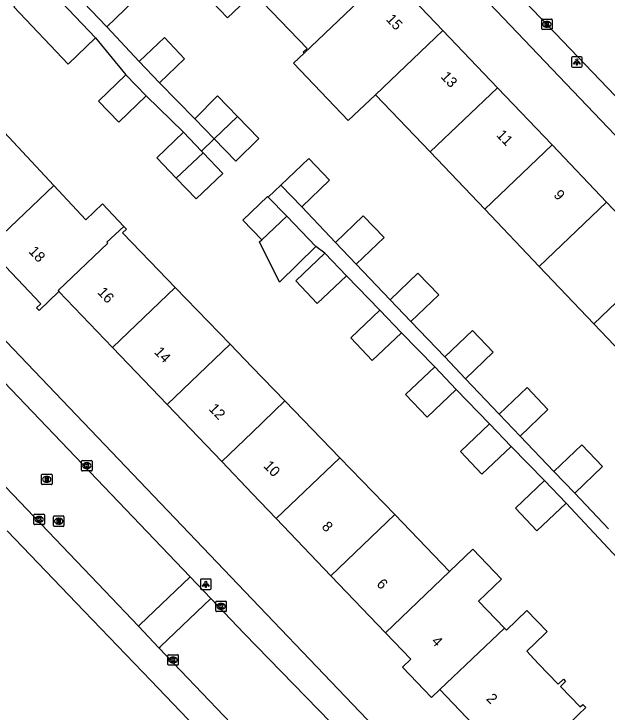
# Model space of a CAD drawing. Extents: x 159353 to 160616, y 385893 to 387321.
# Drawn here: x 159977.2 to 160033.9, y 386385.9 to 386452.7 of the extents above; entities that cross this region are included whole.
import ezdxf

# ---------------------------------------------------------------- set-up
doc = ezdxf.new("R2010")
doc.units = 0
for name, color, linetype in [('IMGEO_Kolk', 7, 'Continuous'), ('IMGEO_Lichtpunt', 7, 'Continuous'), ('IMGEO_Pand', 7, 'Continuous'), ('IMGEO_Pand_nummerreeks', 7, 'Continuous'), ('IMGEO_Rijbaan_lokaal_open', 7, 'Continuous'), ('IMGEO_Rioolput', 7, 'Continuous'), ('IMGEO_Voetpad_open', 7, 'Continuous')]:
    doc.layers.add(name, color=color, linetype=linetype)

msp = doc.modelspace()

# ---------------------------------------------------------------- linework, layer by layer
at = {"layer": 'IMGEO_Kolk'}
for p, q in [((160027.692, 386451.246), (160027.692, 386452.098)), ((160027.767, 386452.172), (160028.619, 386452.172)), ((160028.693, 386452.098), (160028.693, 386451.246)), ((160028.203, 386451.392), (160028.178, 386451.392)), ((160028.18, 386451.952), (160028.205, 386451.952)), ((160028.619, 386451.172), (160027.767, 386451.172)), ((159983.684, 386409.049), (159983.684, 386409.901)), ((159983.759, 386409.975), (159984.611, 386409.975)), ((159984.172, 386409.755), (159984.197, 386409.755)), ((159984.685, 386409.901), (159984.685, 386409.049)), ((159984.611, 386408.975), (159983.759, 386408.975)), ((159984.195, 386409.195), (159984.17, 386409.195)), ((159979.128, 386403.92), (159979.128, 386404.772)), ((159979.203, 386404.846), (159980.055, 386404.846)), ((159980.129, 386404.772), (159980.129, 386403.92)), ((159979.639, 386404.066), (159979.614, 386404.066)), ((159979.616, 386404.626), (159979.641, 386404.626)), ((159980.055, 386403.846), (159979.203, 386403.846)), ((159996.528, 386395.604), (159996.528, 386396.456)), ((159996.603, 386396.53), (159997.455, 386396.53)), ((159997.016, 386396.31), (159997.041, 386396.31)), ((159997.529, 386396.456), (159997.529, 386395.604)), ((159997.455, 386395.53), (159996.603, 386395.53)), ((159997.039, 386395.75), (159997.014, 386395.75)), ((159991.932, 386390.488), (159991.932, 386391.34)), ((159992.007, 386391.414), (159992.859, 386391.414)), ((159992.933, 386391.34), (159992.933, 386390.488)), ((159992.42, 386391.194), (159992.445, 386391.194)), ((159992.859, 386390.414), (159992.007, 386390.414)), ((159992.443, 386390.634), (159992.418, 386390.634))]:
    msp.add_line(p, q, dxfattribs=at)
for points in [[(160027.692, 386451.246), (160027.692, 386452.098)], [(160027.767, 386452.172), (160028.619, 386452.172)], [(160028.693, 386452.098), (160028.693, 386451.246)], [(160028.013, 386451.872), (160028.136, 386451.872), (160028.136, 386451.721), (160028.266, 386451.872), (160028.43, 386451.872), (160028.284, 386451.721), (160028.437, 386451.472), (160028.285, 386451.472), (160028.2, 386451.636), (160028.136, 386451.569), (160028.136, 386451.472), (160028.013, 386451.472), (160028.013, 386451.872)], [(160028.619, 386451.172), (160027.767, 386451.172)], [(159983.684, 386409.049), (159983.684, 386409.901)], [(159983.759, 386409.975), (159984.611, 386409.975)], [(159984.005, 386409.675), (159984.128, 386409.675), (159984.128, 386409.524), (159984.258, 386409.675), (159984.422, 386409.675), (159984.276, 386409.524), (159984.429, 386409.275), (159984.277, 386409.275), (159984.192, 386409.439), (159984.128, 386409.372), (159984.128, 386409.275), (159984.005, 386409.275), (159984.005, 386409.675)], [(159984.685, 386409.901), (159984.685, 386409.049)], [(159984.611, 386408.975), (159983.759, 386408.975)], [(159979.128, 386403.92), (159979.128, 386404.772)], [(159979.203, 386404.846), (159980.055, 386404.846)], [(159980.129, 386404.772), (159980.129, 386403.92)], [(159979.449, 386404.546), (159979.572, 386404.546), (159979.572, 386404.395), (159979.702, 386404.546), (159979.866, 386404.546), (159979.72, 386404.395), (159979.873, 386404.146), (159979.721, 386404.146), (159979.636, 386404.31), (159979.572, 386404.243), (159979.572, 386404.146), (159979.449, 386404.146), (159979.449, 386404.546)], [(159980.055, 386403.846), (159979.203, 386403.846)], [(159996.528, 386395.604), (159996.528, 386396.456)], [(159996.603, 386396.53), (159997.455, 386396.53)], [(159996.849, 386396.23), (159996.972, 386396.23), (159996.972, 386396.079), (159997.102, 386396.23), (159997.266, 386396.23), (159997.12, 386396.079), (159997.273, 386395.83), (159997.121, 386395.83), (159997.036, 386395.994), (159996.972, 386395.927), (159996.972, 386395.83), (159996.849, 386395.83), (159996.849, 386396.23)], [(159997.529, 386396.456), (159997.529, 386395.604)], [(159997.455, 386395.53), (159996.603, 386395.53)], [(159991.932, 386390.488), (159991.932, 386391.34)], [(159992.007, 386391.414), (159992.859, 386391.414)], [(159992.933, 386391.34), (159992.933, 386390.488)], [(159992.253, 386391.114), (159992.376, 386391.114), (159992.376, 386390.963), (159992.506, 386391.114), (159992.67, 386391.114), (159992.524, 386390.963), (159992.677, 386390.714), (159992.525, 386390.714), (159992.44, 386390.878), (159992.376, 386390.811), (159992.376, 386390.714), (159992.253, 386390.714), (159992.253, 386391.114)], [(159992.859, 386390.414), (159992.007, 386390.414)]]:
    msp.add_lwpolyline(points, dxfattribs=at)
for centre, start, end in [((160027.769, 386452.096), 91.55205, 178.44795), ((160027.769, 386452.096), 91.55205, 178.44795), ((160028.617, 386452.096), 1.55205, 88.44795), ((160028.617, 386452.096), 1.55205, 88.44795), ((160027.769, 386451.248), 181.55205, 268.44795), ((160027.769, 386451.248), 181.55205, 268.44795), ((160028.617, 386451.248), 271.55205, 358.44795), ((160028.617, 386451.248), 271.55205, 358.44795), ((159983.761, 386409.899), 91.55205, 178.44795), ((159983.761, 386409.899), 91.55205, 178.44795), ((159984.609, 386409.899), 1.55205, 88.44795), ((159984.609, 386409.899), 1.55205, 88.44795), ((159983.761, 386409.051), 181.55205, 268.44795), ((159983.761, 386409.051), 181.55205, 268.44795), ((159984.609, 386409.051), 271.55205, 358.44795), ((159984.609, 386409.051), 271.55205, 358.44795), ((159979.205, 386404.77), 91.55205, 178.44795), ((159979.205, 386404.77), 91.55205, 178.44795), ((159980.053, 386404.77), 1.55205, 88.44795), ((159980.053, 386404.77), 1.55205, 88.44795), ((159979.205, 386403.922), 181.55205, 268.44795), ((159979.205, 386403.922), 181.55205, 268.44795), ((159980.053, 386403.922), 271.55205, 358.44795), ((159980.053, 386403.922), 271.55205, 358.44795), ((159996.605, 386396.454), 91.55205, 178.44795), ((159996.605, 386396.454), 91.55205, 178.44795), ((159997.453, 386396.454), 1.55205, 88.44795), ((159997.453, 386396.454), 1.55205, 88.44795), ((159996.605, 386395.606), 181.55205, 268.44795), ((159996.605, 386395.606), 181.55205, 268.44795), ((159997.453, 386395.606), 271.55205, 358.44795), ((159997.453, 386395.606), 271.55205, 358.44795), ((159992.009, 386391.338), 91.55205, 178.44795), ((159992.009, 386391.338), 91.55205, 178.44795), ((159992.857, 386391.338), 1.55205, 88.44795), ((159992.857, 386391.338), 1.55205, 88.44795), ((159992.009, 386390.49), 181.55205, 268.44795), ((159992.009, 386390.49), 181.55205, 268.44795), ((159992.857, 386390.49), 271.55205, 358.44795), ((159992.857, 386390.49), 271.55205, 358.44795)]:
    msp.add_arc(centre, 0.0765, start, end, dxfattribs=at)
for centre, major_axis, ratio, start_param, end_param in [((160028.179, 386451.672), (-0.387, 0.002), 0.722429, 4.712389, 7.853982), ((160028.204, 386451.672), (-0.39, 0.002), 0.717154, 1.570796, 4.712389), ((159984.171, 386409.475), (-0.387, 0.002), 0.722429, 4.712389, 7.853982), ((159984.196, 386409.475), (-0.39, 0.002), 0.717154, 1.570796, 4.712389), ((159979.615, 386404.346), (-0.387, 0.002), 0.722429, 4.712389, 7.853982), ((159979.64, 386404.346), (-0.39, 0.002), 0.717154, 1.570796, 4.712389), ((159997.015, 386396.03), (-0.387, 0.002), 0.722429, 4.712389, 7.853982), ((159997.04, 386396.03), (-0.39, 0.002), 0.717154, 1.570796, 4.712389), ((159992.419, 386390.914), (-0.387, 0.002), 0.722429, 4.712389, 7.853982), ((159992.444, 386390.914), (-0.39, 0.002), 0.717154, 1.570796, 4.712389)]:
    msp.add_ellipse(centre, major_axis=major_axis, ratio=ratio, start_param=start_param, end_param=end_param, dxfattribs=at)
at = {"layer": 'IMGEO_Lichtpunt'}
for p, q in [((160030.556, 386448.477), (160030.556, 386447.67)), ((160030.556, 386448.477), (160030.556, 386447.67)), ((160031.458, 386448.572), (160030.65, 386448.572)), ((160031.458, 386448.572), (160030.65, 386448.572)), ((160031.552, 386447.67), (160031.552, 386448.477)), ((160031.552, 386447.67), (160031.552, 386448.477)), ((160030.65, 386447.576), (160031.458, 386447.576)), ((160030.65, 386447.576), (160031.458, 386447.576)), ((159995.073, 386398.554), (159995.073, 386397.747)), ((159995.073, 386398.554), (159995.073, 386397.747)), ((159995.975, 386398.649), (159995.167, 386398.649)), ((159995.975, 386398.649), (159995.167, 386398.649)), ((159996.069, 386397.747), (159996.069, 386398.554)), ((159996.069, 386397.747), (159996.069, 386398.554)), ((159995.167, 386397.653), (159995.975, 386397.653)), ((159995.167, 386397.653), (159995.975, 386397.653))]:
    msp.add_line(p, q, dxfattribs=at)
for points in [[(160030.93, 386448.141), (160030.969, 386448.113), (160030.781, 386447.851), (160030.743, 386447.878), (160030.93, 386448.141)], [(160031.032, 386448.093), (160031.079, 386448.093), (160031.079, 386447.771), (160031.032, 386447.771), (160031.032, 386448.093)], [(160031.142, 386448.113), (160031.18, 386448.14), (160031.367, 386447.878), (160031.328, 386447.85), (160031.142, 386448.113)], [(159995.447, 386398.218), (159995.486, 386398.19), (159995.298, 386397.928), (159995.26, 386397.955), (159995.447, 386398.218)], [(159995.549, 386398.17), (159995.596, 386398.17), (159995.596, 386397.848), (159995.549, 386397.848), (159995.549, 386398.17)], [(159995.659, 386398.19), (159995.697, 386398.217), (159995.884, 386397.955), (159995.845, 386397.927), (159995.659, 386398.19)]]:
    msp.add_lwpolyline(points, dxfattribs=at)
for centre in [(160031.055, 386448.275), (159995.572, 386398.352)]:
    msp.add_circle(centre, 0.0994, dxfattribs=at)
for centre, start, end in [((160030.65, 386448.477), 90, 180), ((160030.65, 386448.477), 90, 180), ((160031.458, 386448.477), 0, 90), ((160031.458, 386448.477), 0, 90), ((160030.65, 386447.67), 180, 270), ((160030.65, 386447.67), 180, 270), ((160031.458, 386447.67), 270, 0), ((160031.458, 386447.67), 270, 360), ((159995.167, 386398.554), 90, 180), ((159995.167, 386398.554), 90, 180), ((159995.975, 386398.554), 0, 90), ((159995.975, 386398.554), 0, 90), ((159995.167, 386397.747), 180, 270), ((159995.167, 386397.747), 180, 270), ((159995.975, 386397.747), 270, 0), ((159995.975, 386397.747), 270, 360)]:
    msp.add_arc(centre, 0.0946, start, end, dxfattribs=at)
at = {"layer": 'IMGEO_Pand'}
for points in [[(160000.162, 386454.692), (160000, 386454.537), (159997.644, 386452.29), (159992.514, 386457.667), (159995.032, 386460.069)], [(159980.895, 386456.885), (159983.455, 386459.336), (159988.663, 386453.897), (159986.103, 386451.446)], [(159986.103, 386451.446), (159980.895, 386456.885)], [(160011.508, 386455.149), (160013.361, 386456.917), (160013.616, 386456.65), (160013.257, 386456.307), (160018.234, 386451.089)], [(159985.028, 386450.367), (159982.411, 386447.875), (159977.219, 386453.329), (159979.836, 386455.821)], [(159979.836, 386455.821), (159985.028, 386450.367)], [(160011.508, 386455.149), (160004.961, 386448.904)], [(160004.961, 386448.904), (160004.871, 386448.998), (160005.25, 386449.36), (160000.162, 386454.692)], [(160018.234, 386451.089), (160011.799, 386444.942)], [(160018.234, 386451.089), (160023.458, 386445.613)], [(159989.195, 386448.111), (159991.6, 386450.406), (159993.539, 386448.373), (159991.134, 386446.079)], [(160011.799, 386444.942), (160009.196, 386442.466), (160003.964, 386447.95), (160004.961, 386448.904)], [(159991.134, 386446.079), (159989.195, 386448.111)], [(159989.846, 386444.838), (159987.238, 386442.309), (159985.297, 386444.314), (159987.905, 386446.843)], [(159987.905, 386446.843), (159989.846, 386444.838)], [(160017.019, 386439.47), (160023.458, 386445.613)], [(160023.458, 386445.613), (160028.681, 386440.139)], [(159994.523, 386442.628), (159996.682, 386444.836), (159998.609, 386442.845)], [(160017.019, 386439.47), (160011.799, 386444.942)], [(159998.609, 386442.845), (160000.639, 386440.748), (159998.423, 386438.602), (159996.377, 386440.716)], [(159998.609, 386442.845), (159996.377, 386440.716)], [(159996.377, 386440.716), (159994.523, 386442.628)], [(159975.847, 386441.798), (159981.015, 386436.277)], [(159992.742, 386436.971), (159990.879, 386438.913), (159993.424, 386441.354)], [(159993.424, 386441.354), (159995.158, 386439.547)], [(160028.681, 386440.139), (160022.242, 386433.995)], [(160028.681, 386440.139), (160033.904, 386434.664)], [(159995.298, 386439.401), (159997.2, 386437.419), (159994.655, 386434.978), (159992.742, 386436.971)], [(159992.742, 386436.971), (159995.298, 386439.401)], [(159995.158, 386439.547), (159995.298, 386439.401)], [(160022.242, 386433.995), (160017.019, 386439.47)], [(160002.749, 386436.295), (160005.413, 386438.841), (160007.4, 386436.761), (160004.736, 386434.216)], [(159981.015, 386436.277), (159974.721, 386430.279)], [(159981.015, 386436.277), (159984.088, 386432.994), (159985.693, 386434.504), (159987.717, 386432.353)], [(160002.749, 386436.295), (160004.736, 386434.216)], [(160000.92, 386431.086), (159999.122, 386432.94), (160001.469, 386435.217), (160001.523, 386435.161)], [(160003.309, 386433.32), (160001.523, 386435.161)], [(160027.465, 386428.52), (160033.904, 386434.664)], [(160033.904, 386434.664), (160039.128, 386429.189)], [(160007.969, 386430.823), (160010.633, 386433.369), (160012.62, 386431.289), (160009.956, 386428.744)], [(160027.465, 386428.52), (160022.242, 386433.995)], [(160000.92, 386431.086), (160003.309, 386433.32)], [(160006.102, 386430.441), (160003.309, 386433.32)], [(159987.717, 386432.353), (159986.105, 386430.84), (159986.192, 386430.746), (159981.432, 386426.222), (159981.518, 386426.132)], [(159987.717, 386432.353), (159987.978, 386432.076), (159987.607, 386431.727), (159991.082, 386428.132), (159992.631, 386426.529)], [(160006.102, 386430.441), (160002.625, 386427.021), (160000.687, 386430.869), (160000.92, 386431.086)], [(160007.969, 386430.823), (160009.956, 386428.744)], [(159981.518, 386426.132), (159979.616, 386424.319), (159979.383, 386424.563), (159979.796, 386424.957), (159974.721, 386430.279)], [(160009.021, 386427.618), (160006.23, 386424.971), (160004.175, 386427.139), (160006.966, 386429.785)], [(160009.021, 386427.618), (160006.966, 386429.785)], [(160032.688, 386423.045), (160039.128, 386429.189)], [(160032.688, 386423.045), (160027.465, 386428.52)], [(160013.192, 386425.348), (160015.856, 386427.894), (160017.843, 386425.814), (160015.179, 386423.269)], [(159986.635, 386420.787), (159981.518, 386426.132)], [(159992.631, 386426.529), (159986.635, 386420.787)], [(159992.631, 386426.529), (159997.882, 386421.097)], [(160013.192, 386425.348), (160015.179, 386423.269)], [(160014.271, 386422.187), (160011.48, 386419.54), (160009.425, 386421.708), (160012.216, 386424.354)], [(160014.271, 386422.187), (160012.216, 386424.354)], [(160037.911, 386417.57), (160032.688, 386423.045)], [(160018.415, 386419.873), (160021.079, 386422.419), (160023.066, 386420.339), (160020.402, 386417.794)], [(159991.86, 386415.331), (159986.635, 386420.787)], [(159991.86, 386415.331), (159997.882, 386421.097)], [(159997.882, 386421.097), (160000, 386418.906), (160003.132, 386415.666)], [(160018.415, 386419.873), (160020.402, 386417.794)], [(160019.521, 386416.756), (160016.73, 386414.109), (160014.675, 386416.277), (160017.466, 386418.923)], [(160019.521, 386416.756), (160017.466, 386418.923)], [(160023.638, 386414.398), (160026.302, 386416.944), (160028.289, 386414.864), (160025.625, 386412.319)], [(160003.132, 386415.666), (160000, 386412.667), (159997.084, 386409.875)], [(160003.132, 386415.666), (160008.382, 386410.235)], [(159997.084, 386409.875), (159991.86, 386415.331)], [(160023.638, 386414.398), (160025.625, 386412.319)], [(160024.771, 386411.324), (160021.98, 386408.677), (160019.925, 386410.845), (160022.716, 386413.491)], [(160024.771, 386411.324), (160022.716, 386413.491)], [(160028.861, 386408.923), (160031.525, 386411.469), (160033.512, 386409.389), (160030.848, 386406.844)], [(160002.309, 386404.419), (160008.382, 386410.235)], [(160008.382, 386410.235), (160013.632, 386404.803)], [(160002.309, 386404.419), (160000, 386406.83), (159997.084, 386409.875)], [(160028.861, 386408.923), (160030.848, 386406.844)], [(160030.021, 386405.893), (160027.23, 386403.246), (160025.175, 386405.414), (160027.966, 386408.06)], [(160030.021, 386405.893), (160027.966, 386408.06)], [(160007.533, 386398.963), (160013.632, 386404.803)], [(160013.632, 386404.803), (160018.882, 386399.372)], [(160007.533, 386398.963), (160002.309, 386404.419)], [(160018.882, 386399.372), (160021.099, 386401.496), (160023.845, 386398.628), (160021.641, 386396.517), (160024.132, 386393.94)], [(160018.882, 386399.372), (160012.757, 386393.506)], [(160012.757, 386393.506), (160007.533, 386398.963)], [(160024.132, 386393.94), (160024.319, 386393.747), (160026.278, 386395.641), (160028.219, 386393.633), (160027.946, 386393.368), (160026.261, 386391.739), (160026.595, 386391.393), (160027.403, 386390.557), (160029.283, 386388.612), (160029.767, 386389.079), (160029.985, 386388.852), (160029.493, 386388.377), (160031.374, 386386.428), (160031.614, 386386.66), (160031.904, 386386.359), (160031.195, 386385.675), (160027.596, 386382.203), (160025.384, 386380.031), (160023.157, 386382.3), (160022.857, 386382.01), (160022.589, 386382.288), (160023.062, 386382.744), (160017.953, 386388.079)], [(160017.953, 386388.079), (160017.15, 386387.316), (160014.371, 386390.239), (160015.161, 386390.996), (160012.757, 386393.506)], [(160017.953, 386388.079), (160024.132, 386393.94)]]:
    msp.add_lwpolyline(points, dxfattribs=at)
at = {"layer": 'IMGEO_Rijbaan_lokaal_open'}
for points in [[(160061.731, 386416.584), (160044.724, 386434.375), (160023.271, 386456.824), (160008.562, 386472.269), (160002.196, 386478.595)], [(159994.081, 386398.847), (159978.987, 386414.631), (159966.776, 386427.371), (159959.001, 386435.485)], [(159989.116, 386394.139), (159985.901, 386397.504), (159964.882, 386419.488), (159955.677, 386429.094), (159954.005, 386430.807), (159953.939, 386430.875)], [(159994.081, 386398.847), (159989.256, 386394.273), (159989.116, 386394.139)], [(159996.058, 386396.78), (159994.081, 386398.847)], [(159991.089, 386392.074), (159991.224, 386392.203), (159996.058, 386396.78)], [(160018.135, 386374.037), (159999.244, 386393.448), (159996.058, 386396.78)], [(159991.089, 386392.074), (159989.116, 386394.139)], [(160007.837, 386374.531), (160001.445, 386381.234), (159991.089, 386392.074)]]:
    msp.add_lwpolyline(points, dxfattribs=at)
at = {"layer": 'IMGEO_Rioolput'}
for p, q in [((159979.929, 386408.677), (159980.781, 386408.677)), ((159979.854, 386407.751), (159979.854, 386408.603)), ((159980.342, 386408.457), (159980.367, 386408.457)), ((159980.855, 386408.603), (159980.855, 386407.751)), ((159980.781, 386407.677), (159979.929, 386407.677)), ((159980.365, 386407.897), (159980.34, 386407.897)), ((159981.07, 386404.678), (159981.922, 386404.678)), ((159980.995, 386403.752), (159980.995, 386404.604)), ((159981.483, 386404.458), (159981.508, 386404.458)), ((159981.996, 386404.604), (159981.996, 386403.752)), ((159981.922, 386403.678), (159981.07, 386403.678)), ((159981.506, 386403.898), (159981.481, 386403.898))]:
    msp.add_line(p, q, dxfattribs=at)
for points in [[(159979.929, 386408.677), (159980.781, 386408.677)], [(159979.854, 386407.751), (159979.854, 386408.603)], [(159980.443, 386408.375), (159980.191, 386408.377), (159980.191, 386407.977)], [(159980.191, 386407.977), (159980.315, 386407.977), (159980.315, 386408.139), (159980.326, 386408.139)], [(159980.369, 386408.296), (159980.315, 386408.296), (159980.315, 386408.215)], [(159980.315, 386408.215), (159980.367, 386408.215)], [(159980.373, 386408.11), (159980.444, 386407.977), (159980.584, 386407.977), (159980.519, 386408.103)], [(159980.855, 386408.603), (159980.855, 386407.751)], [(159980.781, 386407.677), (159979.929, 386407.677)], [(159981.07, 386404.678), (159981.922, 386404.678)], [(159980.995, 386403.752), (159980.995, 386404.604)], [(159981.584, 386404.376), (159981.332, 386404.378), (159981.332, 386403.978)], [(159981.332, 386403.978), (159981.456, 386403.978), (159981.456, 386404.14), (159981.467, 386404.14)], [(159981.51, 386404.297), (159981.456, 386404.297), (159981.456, 386404.216)], [(159981.456, 386404.216), (159981.508, 386404.216)], [(159981.514, 386404.111), (159981.585, 386403.978), (159981.725, 386403.978), (159981.66, 386404.104)], [(159981.996, 386404.604), (159981.996, 386403.752)], [(159981.922, 386403.678), (159981.07, 386403.678)]]:
    msp.add_lwpolyline(points, dxfattribs=at)
for centre, radius, start, end in [((159979.931, 386408.601), 0.0765, 91.55205, 178.44795), ((159979.931, 386408.601), 0.0765, 91.55205, 178.44795), ((159980.779, 386408.601), 0.0765, 1.55205, 88.44795), ((159980.779, 386408.601), 0.0765, 1.55205, 88.44795), ((159980.325, 386408.086), 0.0533, 26.02933, 88.69889), ((159980.351, 386408.404), 0.19, 274.7715, 282.96867), ((159980.375, 386408.2), 0.0964, 77.00612, 93.18647), ((159980.389, 386408.257), 0.0378, 276.66336, 79.67722), ((159980.442, 386408.265), 0.109, 350.36119, 89.41601), ((159980.44, 386408.265), 0.112, 277.58423, 350.98172), ((159980.424, 386408.05), 0.108, 29.51342, 73.79051), ((159979.931, 386407.753), 0.0765, 181.55205, 268.44795), ((159979.931, 386407.753), 0.0765, 181.55205, 268.44795), ((159980.779, 386407.753), 0.0765, 271.55205, 358.44795), ((159980.779, 386407.753), 0.0765, 271.55205, 358.44795), ((159981.072, 386404.602), 0.0765, 91.55205, 178.44795), ((159981.072, 386404.602), 0.0765, 91.55205, 178.44795), ((159981.92, 386404.602), 0.0765, 1.55205, 88.44795), ((159981.92, 386404.602), 0.0765, 1.55205, 88.44795), ((159981.466, 386404.087), 0.0533, 26.02933, 88.69889), ((159981.492, 386404.405), 0.19, 274.7715, 282.96867), ((159981.516, 386404.201), 0.0964, 77.00612, 93.18647), ((159981.53, 386404.258), 0.0378, 276.66336, 79.67722), ((159981.583, 386404.266), 0.109, 350.36119, 89.41601), ((159981.581, 386404.266), 0.112, 277.58423, 350.98172), ((159981.565, 386404.051), 0.108, 29.51342, 73.79051), ((159981.072, 386403.754), 0.0765, 181.55205, 268.44795), ((159981.072, 386403.754), 0.0765, 181.55205, 268.44795), ((159981.92, 386403.754), 0.0765, 271.55205, 358.44795), ((159981.92, 386403.754), 0.0765, 271.55205, 358.44795)]:
    msp.add_arc(centre, radius, start, end, dxfattribs=at)
for centre, major_axis, ratio, start_param, end_param in [((159980.341, 386408.177), (-0.387, 0.002), 0.722429, 4.712389, 7.853982), ((159980.366, 386408.177), (-0.39, 0.002), 0.717154, 1.570796, 4.712389), ((159981.482, 386404.178), (-0.387, 0.002), 0.722429, 4.712389, 7.853982), ((159981.507, 386404.178), (-0.39, 0.002), 0.717154, 1.570796, 4.712389)]:
    msp.add_ellipse(centre, major_axis=major_axis, ratio=ratio, start_param=start_param, end_param=end_param, dxfattribs=at)
at = {"layer": 'IMGEO_Voetpad_open'}
for points in [[(160000, 386477.455), (160062.705, 386411.774)], [(159989.195, 386448.111), (159986.103, 386451.446)], [(159985.028, 386450.367), (159987.905, 386446.843)], [(159994.523, 386442.628), (159991.134, 386446.079)], [(159989.846, 386444.838), (159993.424, 386441.354)], [(159995.158, 386439.547), (159996.377, 386440.716)], [(159960.298, 386438.251), (160000, 386396.738), (160022.672, 386373.032)], [(160001.523, 386435.161), (160002.749, 386436.295)], [(160004.736, 386434.216), (160007.969, 386430.823)], [(160006.966, 386429.785), (160006.102, 386430.441)], [(160009.956, 386428.744), (160013.192, 386425.348)], [(160012.216, 386424.354), (160009.021, 386427.618)], [(160015.179, 386423.269), (160018.415, 386419.873)], [(160017.466, 386418.923), (160014.271, 386422.187)], [(160020.402, 386417.794), (160023.638, 386414.398)], [(160022.716, 386413.491), (160019.521, 386416.756)], [(160025.625, 386412.319), (160028.861, 386408.923)], [(160027.966, 386408.06), (160024.771, 386411.324)], [(160030.848, 386406.844), (160034.085, 386403.447)], [(160040.319, 386394.861), (160030.021, 386405.893)], [(159976.557, 386403.258), (159983.93, 386395.568), (159990.309, 386388.95), (159999.514, 386379.336), (160001.836, 386377.018)]]:
    msp.add_lwpolyline(points, dxfattribs=at)

# ---------------------------------------------------------------- texts
at = {"layer": 'IMGEO_Pand_nummerreeks'}
for s, rotation, p in [('15', 313.6509, (160012.739, 386452.098)), ('13', 313.6509, (160017.977, 386446.608)), ('11', 313.6509, (160023.293, 386441.036)), ('9', 313.6509, (160028.769, 386435.295)), ('18', 313.63772, (159978.555, 386429.91)), ('16', 313.75622, (159985.14, 386425.993)), ('14', 313.75622, (159990.564, 386420.289)), ('12', 313.75622, (159995.785, 386414.868)), ('10', 313.75622, (160001.022, 386409.405)), ('8', 313.75622, (160006.59, 386403.59)), ('6', 313.75622, (160011.836, 386398.112)), ('4', 313.75622, (160017.085, 386392.63)), ('2', 313.75658, (160022.332, 386387.15))]:
    msp.add_text(s, height=1, rotation=rotation, dxfattribs=at).set_placement(p)

doc.saveas('drawing.dxf')
